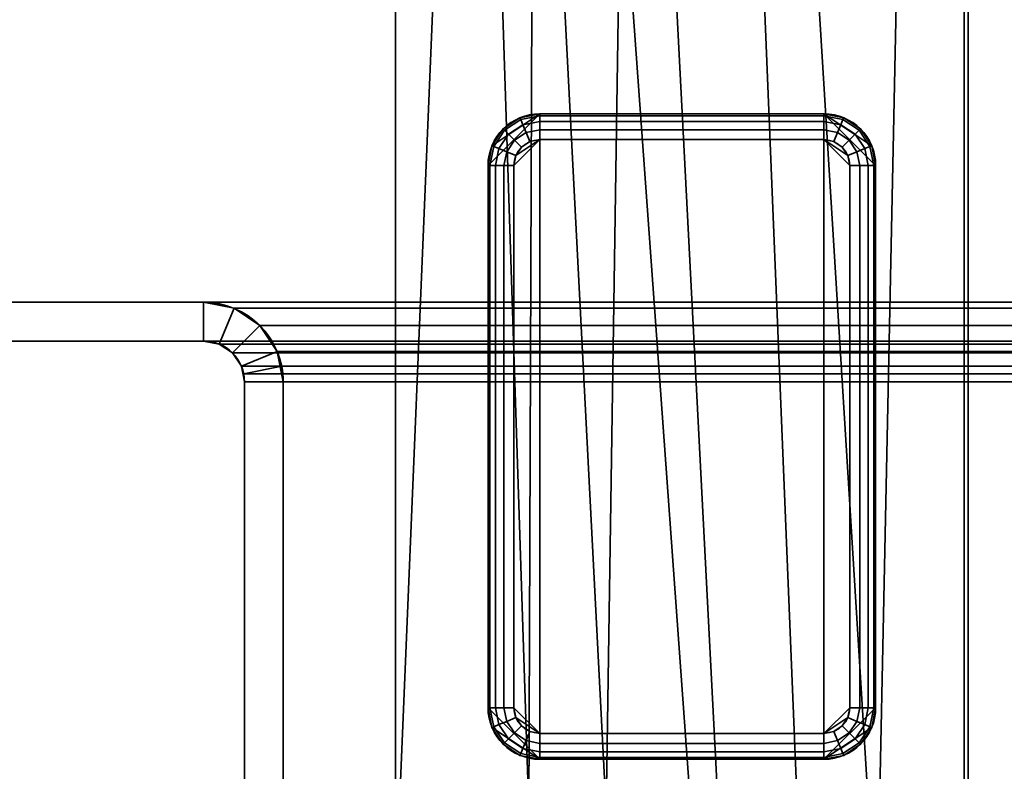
# Model space of a CAD drawing. Header units: millimetres. Extents: x -603 to 3703, y -115 to 249.
# Tile 422 of 656: x 1005 to 1043, y 73 to 102. Entities that reach past the tile are written whole.
import ezdxf

# ---------------------------------------------------------------- set-up
doc = ezdxf.new("R2010")
doc.units = ezdxf.units.MM
doc.layers.add('152', color=7, linetype='Continuous', true_color=0xffffff)

# ---------------------------------------------------------------- blocks, each defined once
blk = doc.blocks.new('UG_SURFACE_002')
at = {"layer": '152', "color": 252, "linetype": 'Continuous', "lineweight": 35}
for points in [[(2165, -13.3, 2212.25), (2165, 230.4, 2212.25), (835, 230.4, 2212.25), (835, -13.3, 2212.25)], [(985, -13.3, 2062.25), (985, 230.4, 2062.25), (2015, 230.4, 2062.25), (2015, -13.3, 2062.25)]]:
    blk.add_3dface(points, dxfattribs=at)
blk = doc.blocks.new('UG_SURFACE_105')
at = {"layer": '152', "color": 41, "linetype": 'Continuous', "lineweight": 35}
for points in [[(1019.35, 67.5, -5.75), (1019.35, 67.5, 2025.9), (1019.35, 229.15, 2025.9), (1019.35, 229.15, -5.75)], [(1019.35, 229.15, -5.75), (1027.5, 71, -5.75), (1024.5, 71, -5.75)], [(1027.5, 71, -5.75), (1019.35, 229.15, -5.75), (1034.5, 19.5, -5.75)], [(1025, 203.3, -5.75), (1034.5, 19.5, -5.75), (1019.35, 229.15, -5.75)], [(1024.5, 71, -5.75), (1024.5, 67.5, -5.75), (1019.35, 67.5, -5.75), (1019.35, 229.15, -5.75)], [(1025, 203.3, 2020.25), (1025, 229.15, 2020.25), (1019.35, 229.15, 2025.9), (1019.35, 67.5, 2025.9)], [(1029.5, 203.3, -5.75), (1029.5, 229.15, -5.75), (1041.35, 229.15, -5.75), (1041.35, 11.15, -5.75)], [(1041.35, 11.15, 2003.9), (1041.35, 229.15, 2003.9), (1029.5, 229.15, 2015.75), (1029.5, 203.3, 2015.75)], [(1041.35, 229.15, 2003.9), (1041.35, 11.15, 2003.9), (1041.35, 11.15, -5.75), (1041.35, 229.15, -5.75)], [(1024.5, 71, 2020.75), (1025, 203.3, 2020.25), (1019.35, 67.5, 2025.9)], [(1029.5, 203.3, 2015.75), (1025, 203.3, 2020.25), (1024.5, 71, 2020.75), (1027.5, 71, 2017.75)], [(1037, 19.5, -5.75), (1034.5, 19.5, -5.75), (1025, 203.3, -5.75), (1029.5, 203.3, -5.75)], [(1034.5, 19.5, 2010.75), (1037, 19.5, 2008.25), (1029.5, 203.3, 2015.75), (1027.5, 71, 2017.75)], [(1037, 19.5, -5.75), (1029.5, 203.3, -5.75), (1041.35, 11.15, -5.75)], [(1041.35, 11.15, 2003.9), (1029.5, 203.3, 2015.75), (1037, 19.5, 2008.25)]]:
    blk.add_3dface(points, dxfattribs=at)
blk = doc.blocks.new('UG_SURFACE_106')
at = {"layer": '152', "color": 253, "linetype": 'Continuous', "lineweight": 35}
for points in [[(1024.925, 73, -5.75), (1024.925, 98, -5.75), (1022.925, 96, -5.75), (1022.925, 75, -5.75)], [(1023.077, 96.765, -5.75), (1022.925, 96, -5.75), (1024.925, 98, -5.75)], [(1024.925, 98, -5.75), (1024.16, 97.848, -5.75), (1023.511, 97.414, -5.75), (1023.077, 96.765, -5.75)], [(1024.925, 98, -5.75), (1024.925, 98, -6.75), (1024.16, 97.848, -6.75), (1024.16, 97.848, -5.75)], [(1024.925, 97.924, -7.133), (1024.189, 97.777, -7.133), (1024.16, 97.848, -6.75), (1024.925, 98, -6.75)], [(1024.925, 97.707, -7.457), (1024.272, 97.577, -7.457), (1024.189, 97.777, -7.133), (1024.925, 97.924, -7.133)], [(1035.925, 98, -6.75), (1024.925, 98, -6.75), (1024.925, 98, -5.75), (1035.925, 98, -5.75)], [(1035.925, 98, -5.75), (1024.925, 98, -5.75), (1024.925, 73, -5.75), (1035.925, 73, -5.75)], [(1024.925, 98, -6.75), (1035.925, 98, -6.75), (1035.925, 97.924, -7.133), (1024.925, 97.924, -7.133)], [(1024.925, 97.924, -7.133), (1035.925, 97.924, -7.133), (1035.925, 97.707, -7.457), (1024.925, 97.707, -7.457)], [(1035.925, 98, -5.75), (1037.925, 96, -5.75), (1037.773, 96.765, -5.75)], [(1035.925, 98, -5.75), (1035.925, 73, -5.75), (1037.925, 75, -5.75), (1037.925, 96, -5.75)], [(1037.773, 96.765, -5.75), (1037.339, 97.414, -5.75), (1036.69, 97.848, -5.75), (1035.925, 98, -5.75)], [(1036.69, 97.848, -5.75), (1036.69, 97.848, -6.75), (1035.925, 98, -6.75), (1035.925, 98, -5.75)], [(1036.661, 97.777, -7.133), (1035.925, 97.924, -7.133), (1035.925, 98, -6.75), (1036.69, 97.848, -6.75)], [(1036.578, 97.577, -7.457), (1035.925, 97.707, -7.457), (1035.925, 97.924, -7.133), (1036.661, 97.777, -7.133)], [(1024.16, 97.848, -5.75), (1024.16, 97.848, -6.75), (1023.511, 97.414, -6.75), (1023.511, 97.414, -5.75)], [(1024.189, 97.777, -7.133), (1023.565, 97.36, -7.133), (1023.511, 97.414, -6.75), (1024.16, 97.848, -6.75)], [(1024.272, 97.577, -7.457), (1023.718, 97.207, -7.457), (1023.565, 97.36, -7.133), (1024.189, 97.777, -7.133)], [(1024.396, 97.277, -7.674), (1023.947, 96.978, -7.674), (1023.718, 97.207, -7.457), (1024.272, 97.577, -7.457)], [(1024.925, 97.383, -7.674), (1024.396, 97.277, -7.674), (1024.272, 97.577, -7.457), (1024.925, 97.707, -7.457)], [(1024.925, 97.707, -7.457), (1035.925, 97.707, -7.457), (1035.925, 97.383, -7.674), (1024.925, 97.383, -7.674)], [(1036.454, 97.277, -7.674), (1035.925, 97.383, -7.674), (1035.925, 97.707, -7.457), (1036.578, 97.577, -7.457)], [(1036.903, 96.978, -7.674), (1036.454, 97.277, -7.674), (1036.578, 97.577, -7.457), (1037.132, 97.207, -7.457)], [(1037.132, 97.207, -7.457), (1036.578, 97.577, -7.457), (1036.661, 97.777, -7.133), (1037.285, 97.36, -7.133)], [(1037.285, 97.36, -7.133), (1036.661, 97.777, -7.133), (1036.69, 97.848, -6.75), (1037.339, 97.414, -6.75)], [(1037.339, 97.414, -5.75), (1037.339, 97.414, -6.75), (1036.69, 97.848, -6.75), (1036.69, 97.848, -5.75)], [(1023.511, 97.414, -5.75), (1023.511, 97.414, -6.75), (1023.077, 96.765, -6.75), (1023.077, 96.765, -5.75)], [(1023.565, 97.36, -7.133), (1023.148, 96.736, -7.133), (1023.077, 96.765, -6.75), (1023.511, 97.414, -6.75)], [(1023.718, 97.207, -7.457), (1023.348, 96.653, -7.457), (1023.148, 96.736, -7.133), (1023.565, 97.36, -7.133)], [(1023.947, 96.978, -7.674), (1023.648, 96.529, -7.674), (1023.348, 96.653, -7.457), (1023.718, 97.207, -7.457)], [(1024.542, 96.924, -7.75), (1024.218, 96.707, -7.75), (1023.947, 96.978, -7.674), (1024.396, 97.277, -7.674)], [(1024.925, 97, -7.75), (1024.542, 96.924, -7.75), (1024.396, 97.277, -7.674), (1024.925, 97.383, -7.674)], [(1024.925, 97.383, -7.674), (1035.925, 97.383, -7.674), (1035.925, 97, -7.75), (1024.925, 97, -7.75)], [(1036.308, 96.924, -7.75), (1035.925, 97, -7.75), (1035.925, 97.383, -7.674), (1036.454, 97.277, -7.674)], [(1036.632, 96.707, -7.75), (1036.308, 96.924, -7.75), (1036.454, 97.277, -7.674), (1036.903, 96.978, -7.674)], [(1037.202, 96.529, -7.674), (1036.903, 96.978, -7.674), (1037.132, 97.207, -7.457), (1037.502, 96.653, -7.457)], [(1037.502, 96.653, -7.457), (1037.132, 97.207, -7.457), (1037.285, 97.36, -7.133), (1037.702, 96.736, -7.133)], [(1037.702, 96.736, -7.133), (1037.285, 97.36, -7.133), (1037.339, 97.414, -6.75), (1037.773, 96.765, -6.75)], [(1037.773, 96.765, -5.75), (1037.773, 96.765, -6.75), (1037.339, 97.414, -6.75), (1037.339, 97.414, -5.75)], [(1024.218, 96.707, -7.75), (1024.001, 96.383, -7.75), (1023.648, 96.529, -7.674), (1023.947, 96.978, -7.674)], [(1024.925, 97, -7.75), (1023.925, 96, -7.75), (1024.001, 96.383, -7.75)], [(1024.925, 97, -7.75), (1024.925, 74, -7.75), (1023.925, 75, -7.75), (1023.925, 96, -7.75)], [(1024.001, 96.383, -7.75), (1024.218, 96.707, -7.75), (1024.542, 96.924, -7.75), (1024.925, 97, -7.75)], [(1024.925, 97, -7.75), (1035.925, 97, -7.75), (1035.925, 74, -7.75), (1024.925, 74, -7.75)], [(1035.925, 74, -7.75), (1035.925, 97, -7.75), (1036.925, 96, -7.75), (1036.925, 75, -7.75)], [(1035.925, 97, -7.75), (1036.308, 96.924, -7.75), (1036.632, 96.707, -7.75), (1036.849, 96.383, -7.75)], [(1036.849, 96.383, -7.75), (1036.925, 96, -7.75), (1035.925, 97, -7.75)], [(1036.849, 96.383, -7.75), (1036.632, 96.707, -7.75), (1036.903, 96.978, -7.674), (1037.202, 96.529, -7.674)], [(1023.077, 96.765, -5.75), (1023.077, 96.765, -6.75), (1022.925, 96, -6.75), (1022.925, 96, -5.75)], [(1023.148, 96.736, -7.133), (1023.001, 96, -7.133), (1022.925, 96, -6.75), (1023.077, 96.765, -6.75)], [(1023.348, 96.653, -7.457), (1023.218, 96, -7.457), (1023.001, 96, -7.133), (1023.148, 96.736, -7.133)], [(1023.648, 96.529, -7.674), (1023.542, 96, -7.674), (1023.218, 96, -7.457), (1023.348, 96.653, -7.457)], [(1024.001, 96.383, -7.75), (1023.925, 96, -7.75), (1023.542, 96, -7.674), (1023.648, 96.529, -7.674)], [(1036.925, 96, -7.75), (1036.849, 96.383, -7.75), (1037.202, 96.529, -7.674), (1037.308, 96, -7.674)], [(1037.308, 96, -7.674), (1037.202, 96.529, -7.674), (1037.502, 96.653, -7.457), (1037.632, 96, -7.457)], [(1037.632, 96, -7.457), (1037.502, 96.653, -7.457), (1037.702, 96.736, -7.133), (1037.849, 96, -7.133)], [(1037.849, 96, -7.133), (1037.702, 96.736, -7.133), (1037.773, 96.765, -6.75), (1037.925, 96, -6.75)], [(1037.925, 96, -5.75), (1037.925, 96, -6.75), (1037.773, 96.765, -6.75), (1037.773, 96.765, -5.75)], [(1022.925, 96, -6.75), (1022.925, 75, -6.75), (1022.925, 75, -5.75), (1022.925, 96, -5.75)], [(1022.925, 75, -6.75), (1022.925, 96, -6.75), (1023.001, 96, -7.133), (1023.001, 75, -7.133)], [(1023.001, 75, -7.133), (1023.001, 96, -7.133), (1023.218, 96, -7.457), (1023.218, 75, -7.457)], [(1023.218, 75, -7.457), (1023.218, 96, -7.457), (1023.542, 96, -7.674), (1023.542, 75, -7.674)], [(1023.542, 75, -7.674), (1023.542, 96, -7.674), (1023.925, 96, -7.75), (1023.925, 75, -7.75)], [(1037.308, 96, -7.674), (1037.308, 75, -7.674), (1036.925, 75, -7.75), (1036.925, 96, -7.75)], [(1037.632, 96, -7.457), (1037.632, 75, -7.457), (1037.308, 75, -7.674), (1037.308, 96, -7.674)], [(1037.849, 96, -7.133), (1037.849, 75, -7.133), (1037.632, 75, -7.457), (1037.632, 96, -7.457)], [(1037.925, 96, -6.75), (1037.925, 75, -6.75), (1037.849, 75, -7.133), (1037.849, 96, -7.133)], [(1037.925, 75, -6.75), (1037.925, 96, -6.75), (1037.925, 96, -5.75), (1037.925, 75, -5.75)], [(1022.925, 75, -5.75), (1022.925, 75, -6.75), (1023.077, 74.235, -6.75), (1023.077, 74.235, -5.75)], [(1023.001, 75, -7.133), (1023.148, 74.264, -7.133), (1023.077, 74.235, -6.75), (1022.925, 75, -6.75)], [(1024.925, 73, -5.75), (1022.925, 75, -5.75), (1023.077, 74.235, -5.75)], [(1023.218, 75, -7.457), (1023.348, 74.347, -7.457), (1023.148, 74.264, -7.133), (1023.001, 75, -7.133)], [(1023.542, 75, -7.674), (1023.648, 74.471, -7.674), (1023.348, 74.347, -7.457), (1023.218, 75, -7.457)], [(1023.925, 75, -7.75), (1024.001, 74.617, -7.75), (1023.648, 74.471, -7.674), (1023.542, 75, -7.674)], [(1024.001, 74.617, -7.75), (1023.925, 75, -7.75), (1024.925, 74, -7.75)], [(1037.773, 74.235, -5.75), (1037.925, 75, -5.75), (1035.925, 73, -5.75)], [(1035.925, 74, -7.75), (1036.925, 75, -7.75), (1036.849, 74.617, -7.75)], [(1036.849, 74.617, -7.75), (1036.925, 75, -7.75), (1037.308, 75, -7.674), (1037.202, 74.471, -7.674)], [(1037.202, 74.471, -7.674), (1037.308, 75, -7.674), (1037.632, 75, -7.457), (1037.502, 74.347, -7.457)], [(1037.502, 74.347, -7.457), (1037.632, 75, -7.457), (1037.849, 75, -7.133), (1037.702, 74.264, -7.133)], [(1037.702, 74.264, -7.133), (1037.849, 75, -7.133), (1037.925, 75, -6.75), (1037.773, 74.235, -6.75)], [(1037.773, 74.235, -5.75), (1037.773, 74.235, -6.75), (1037.925, 75, -6.75), (1037.925, 75, -5.75)], [(1023.348, 74.347, -7.457), (1023.718, 73.793, -7.457), (1023.565, 73.64, -7.133), (1023.148, 74.264, -7.133)], [(1023.648, 74.471, -7.674), (1023.947, 74.022, -7.674), (1023.718, 73.793, -7.457), (1023.348, 74.347, -7.457)], [(1024.001, 74.617, -7.75), (1024.218, 74.293, -7.75), (1023.947, 74.022, -7.674), (1023.648, 74.471, -7.674)], [(1024.925, 74, -7.75), (1024.542, 74.076, -7.75), (1024.218, 74.293, -7.75), (1024.001, 74.617, -7.75)], [(1036.849, 74.617, -7.75), (1036.632, 74.293, -7.75), (1036.308, 74.076, -7.75), (1035.925, 74, -7.75)], [(1036.632, 74.293, -7.75), (1036.849, 74.617, -7.75), (1037.202, 74.471, -7.674), (1036.903, 74.022, -7.674)], [(1036.903, 74.022, -7.674), (1037.202, 74.471, -7.674), (1037.502, 74.347, -7.457), (1037.132, 73.793, -7.457)], [(1037.132, 73.793, -7.457), (1037.502, 74.347, -7.457), (1037.702, 74.264, -7.133), (1037.285, 73.64, -7.133)], [(1023.148, 74.264, -7.133), (1023.565, 73.64, -7.133), (1023.511, 73.586, -6.75), (1023.077, 74.235, -6.75)], [(1023.077, 74.235, -5.75), (1023.077, 74.235, -6.75), (1023.511, 73.586, -6.75), (1023.511, 73.586, -5.75)], [(1023.077, 74.235, -5.75), (1023.511, 73.586, -5.75), (1024.16, 73.152, -5.75), (1024.925, 73, -5.75)], [(1023.947, 74.022, -7.674), (1024.396, 73.723, -7.674), (1024.272, 73.423, -7.457), (1023.718, 73.793, -7.457)], [(1024.218, 74.293, -7.75), (1024.542, 74.076, -7.75), (1024.396, 73.723, -7.674), (1023.947, 74.022, -7.674)], [(1024.542, 74.076, -7.75), (1024.925, 74, -7.75), (1024.925, 73.617, -7.674), (1024.396, 73.723, -7.674)], [(1035.925, 73.617, -7.674), (1024.925, 73.617, -7.674), (1024.925, 74, -7.75), (1035.925, 74, -7.75)], [(1035.925, 73, -5.75), (1036.69, 73.152, -5.75), (1037.339, 73.586, -5.75), (1037.773, 74.235, -5.75)], [(1035.925, 74, -7.75), (1036.308, 74.076, -7.75), (1036.454, 73.723, -7.674), (1035.925, 73.617, -7.674)], [(1036.308, 74.076, -7.75), (1036.632, 74.293, -7.75), (1036.903, 74.022, -7.674), (1036.454, 73.723, -7.674)], [(1036.454, 73.723, -7.674), (1036.903, 74.022, -7.674), (1037.132, 73.793, -7.457), (1036.578, 73.423, -7.457)], [(1037.285, 73.64, -7.133), (1037.702, 74.264, -7.133), (1037.773, 74.235, -6.75), (1037.339, 73.586, -6.75)], [(1037.339, 73.586, -5.75), (1037.339, 73.586, -6.75), (1037.773, 74.235, -6.75), (1037.773, 74.235, -5.75)], [(1023.565, 73.64, -7.133), (1024.189, 73.223, -7.133), (1024.16, 73.152, -6.75), (1023.511, 73.586, -6.75)], [(1023.511, 73.586, -5.75), (1023.511, 73.586, -6.75), (1024.16, 73.152, -6.75), (1024.16, 73.152, -5.75)], [(1023.718, 73.793, -7.457), (1024.272, 73.423, -7.457), (1024.189, 73.223, -7.133), (1023.565, 73.64, -7.133)], [(1024.396, 73.723, -7.674), (1024.925, 73.617, -7.674), (1024.925, 73.293, -7.457), (1024.272, 73.423, -7.457)], [(1035.925, 73.293, -7.457), (1024.925, 73.293, -7.457), (1024.925, 73.617, -7.674), (1035.925, 73.617, -7.674)], [(1035.925, 73.617, -7.674), (1036.454, 73.723, -7.674), (1036.578, 73.423, -7.457), (1035.925, 73.293, -7.457)], [(1036.578, 73.423, -7.457), (1037.132, 73.793, -7.457), (1037.285, 73.64, -7.133), (1036.661, 73.223, -7.133)], [(1036.661, 73.223, -7.133), (1037.285, 73.64, -7.133), (1037.339, 73.586, -6.75), (1036.69, 73.152, -6.75)], [(1036.69, 73.152, -5.75), (1036.69, 73.152, -6.75), (1037.339, 73.586, -6.75), (1037.339, 73.586, -5.75)], [(1024.189, 73.223, -7.133), (1024.925, 73.076, -7.133), (1024.925, 73, -6.75), (1024.16, 73.152, -6.75)], [(1024.272, 73.423, -7.457), (1024.925, 73.293, -7.457), (1024.925, 73.076, -7.133), (1024.189, 73.223, -7.133)], [(1035.925, 73.076, -7.133), (1024.925, 73.076, -7.133), (1024.925, 73.293, -7.457), (1035.925, 73.293, -7.457)], [(1035.925, 73.293, -7.457), (1036.578, 73.423, -7.457), (1036.661, 73.223, -7.133), (1035.925, 73.076, -7.133)], [(1035.925, 73.076, -7.133), (1036.661, 73.223, -7.133), (1036.69, 73.152, -6.75), (1035.925, 73, -6.75)], [(1024.16, 73.152, -5.75), (1024.16, 73.152, -6.75), (1024.925, 73, -6.75), (1024.925, 73, -5.75)], [(1035.925, 73, -6.75), (1024.925, 73, -6.75), (1024.925, 73.076, -7.133), (1035.925, 73.076, -7.133)], [(1024.925, 73, -6.75), (1035.925, 73, -6.75), (1035.925, 73, -5.75), (1024.925, 73, -5.75)], [(1035.925, 73, -5.75), (1035.925, 73, -6.75), (1036.69, 73.152, -6.75), (1036.69, 73.152, -5.75)]]:
    blk.add_3dface(points, dxfattribs=at)
blk = doc.blocks.new('UG_SURFACE_109')
at = {"layer": '152', "color": 7, "linetype": 'Continuous', "lineweight": 35}
for points in [[(1041.35, 11.15, 2003.9), (1041.35, 229.15, 2003.9), (1041.35, 229.15, -5.75), (1041.35, 11.15, -5.75)], [(1041.5, 229.15, -5.75), (1041.5, 11.15, -5.75), (1041.35, 11.15, -5.75), (1041.35, 229.15, -5.75)], [(1041.5, 11.15, 2003.75), (1041.5, 229.15, 2003.75), (1041.35, 229.15, 2003.9), (1041.35, 11.15, 2003.9)], [(1041.5, 11.15, -5.75), (1041.5, 229.15, -5.75), (1041.5, 229.15, 2003.75), (1041.5, 11.15, 2003.75)]]:
    blk.add_3dface(points, dxfattribs=at)
blk = doc.blocks.new('UG_SURFACE_111')
at = {"layer": '152', "color": 7, "linetype": 'Continuous', "lineweight": 35}
for points in [[(1041.5, 229.15, 2003.75), (1041.5, 11.15, 2003.75), (1041.35, 11.15, 2003.9), (1041.35, 229.15, 2003.9)], [(1958.65, 11.15, 2003.9), (1958.65, 229.15, 2003.9), (1041.35, 229.15, 2003.9), (1041.35, 11.15, 2003.9)], [(1041.5, 11.15, 2003.75), (1041.5, 229.15, 2003.75), (1958.5, 229.15, 2003.75), (1958.5, 11.15, 2003.75)]]:
    blk.add_3dface(points, dxfattribs=at)
blk = doc.blocks.new('UG_SURFACE_112')
at = {"layer": '152', "color": 41, "linetype": 'Continuous', "lineweight": 35}
for points in [[(1019.35, 67.5, 2025.9), (1980.65, 67.5, 2025.9), (1980.65, 229.15, 2025.9), (1019.35, 229.15, 2025.9)], [(1024.5, 71, 2020.75), (1019.35, 229.15, 2025.9), (1025, 229.15, 2020.25), (1025, 203.3, 2020.25)], [(1024.5, 71, 2020.75), (1024.5, 67.5, 2020.75), (1019.35, 67.5, 2025.9), (1019.35, 229.15, 2025.9)], [(1029.5, 203.3, 2015.75), (1029.5, 229.15, 2015.75), (1041.35, 229.15, 2003.9), (1037, 19.5, 2008.25)], [(1041.35, 229.15, 2003.9), (1041.35, 11.15, 2003.9), (1037, 11.15, 2008.25), (1037, 19.5, 2008.25)], [(1958.65, 229.15, 2003.9), (1958.65, 11.15, 2003.9), (1041.35, 11.15, 2003.9), (1041.35, 229.15, 2003.9)], [(1027.5, 71, 2017.75), (1024.5, 71, 2020.75), (1025, 203.3, 2020.25), (1029.5, 203.3, 2015.75)], [(1027.5, 71, 2017.75), (1029.5, 203.3, 2015.75), (1037, 19.5, 2008.25), (1034.5, 19.5, 2010.75)]]:
    blk.add_3dface(points, dxfattribs=at)
blk = doc.blocks.new('UG_SURFACE_150')
at = {"layer": '152', "color": 252, "linetype": 'Continuous', "lineweight": 35}
for points in [[(995, 90.7, 2050.25), (1011.92, 90.7, 2033.33), (1011.92, 90.7, -7.75), (995, 90.7, -7.75)], [(1011.92, 90.7, 2033.33), (995, 90.7, 2050.25), (995, 89.2, 2050.25), (1011.92, 89.2, 2033.33)], [(1011.92, 89.2, -7.75), (995, 89.2, -7.75), (995, 90.7, -7.75), (1011.92, 90.7, -7.75)], [(1013.099, 90.466, 2032.151), (1013.099, 90.466, -7.75), (1011.92, 90.7, -7.75), (1011.92, 90.7, 2033.33)], [(1011.92, 89.2, 2033.33), (1012.525, 89.08, 2032.725), (1013.099, 90.466, 2032.151), (1011.92, 90.7, 2033.33)], [(1011.92, 90.7, -7.75), (1013.099, 90.466, -7.75), (1012.525, 89.08, -7.75), (1011.92, 89.2, -7.75)], [(1012.525, 89.08, 2032.725), (1013.037, 88.737, 2032.213), (1014.098, 89.798, 2031.152), (1013.099, 90.466, 2032.151)], [(1013.037, 88.737, -7.75), (1012.525, 89.08, -7.75), (1013.099, 90.466, -7.75), (1014.098, 89.798, -7.75)], [(1014.098, 89.798, 2031.152), (1014.098, 89.798, -7.75), (1013.099, 90.466, -7.75), (1013.099, 90.466, 2032.151)], [(1014.766, 88.799, 2030.484), (1014.098, 89.798, 2031.152), (1013.037, 88.737, 2032.213), (1013.38, 88.225, 2031.87)], [(1014.098, 89.798, -7.75), (1014.766, 88.799, -7.75), (1013.38, 88.225, -7.75), (1013.037, 88.737, -7.75)], [(1014.766, 88.799, 2030.484), (1014.766, 88.799, -7.75), (1014.098, 89.798, -7.75), (1014.098, 89.798, 2031.152)], [(995, 89.2, 2050.25), (995, 89.2, -7.75), (1011.92, 89.2, -7.75), (1011.92, 89.2, 2033.33)], [(1011.92, 89.2, 2033.33), (1011.92, 89.2, -7.75), (1012.525, 89.08, -7.75), (1012.525, 89.08, 2032.725)], [(1012.525, 89.08, 2032.725), (1012.525, 89.08, -7.75), (1013.037, 88.737, -7.75), (1013.037, 88.737, 2032.213)], [(1014.941, 88.221, 2030.309), (1014.766, 88.799, 2030.484), (1013.38, 88.225, 2031.87), (1013.47, 87.928, 2031.78)], [(1013.5, 87.62, -7.75), (1013.38, 88.225, -7.75), (1014.766, 88.799, -7.75), (1015, 87.62, -7.75)], [(1014.766, 88.799, -7.75), (1014.766, 88.799, 2030.484), (1014.941, 88.221, 2030.309)], [(1014.941, 88.221, 2030.309), (1015, 87.62, -7.75), (1014.766, 88.799, -7.75)], [(1013.037, 88.737, 2032.213), (1013.037, 88.737, -7.75), (1013.38, 88.225, -7.75), (1013.38, 88.225, 2031.87)], [(1013.38, 88.225, -7.75), (1013.5, 87.62, -7.75), (1013.5, 87.62, 2031.75)], [(1013.5, 87.62, 2031.75), (1013.47, 87.928, 2031.78), (1013.38, 88.225, -7.75)], [(1013.47, 87.928, 2031.78), (1013.38, 88.225, 2031.87), (1013.38, 88.225, -7.75)], [(1015, 87.62, 2030.25), (1014.941, 88.221, 2030.309), (1013.47, 87.928, 2031.78), (1013.5, 87.62, 2031.75)], [(1014.941, 88.221, 2030.309), (1015, 87.62, 2030.25), (1015, 87.62, -7.75)], [(1013.5, 87.62, 2031.75), (1013.5, 87.62, -7.75), (1013.5, 67.28, -7.75), (1013.5, 67.28, 2031.75)], [(1015, 67.28, 2030.25), (1015, 87.62, 2030.25), (1013.5, 87.62, 2031.75), (1013.5, 67.28, 2031.75)], [(1013.5, 67.28, -7.75), (1013.5, 87.62, -7.75), (1015, 87.62, -7.75), (1015, 67.28, -7.75)], [(1015, 87.62, 2030.25), (1015, 67.28, 2030.25), (1015, 67.28, -7.75), (1015, 87.62, -7.75)]]:
    blk.add_3dface(points, dxfattribs=at)
blk = doc.blocks.new('UG_SURFACE_151')
at = {"layer": '152', "color": 252, "linetype": 'Continuous', "lineweight": 35}
for points in [[(995, 90.7, 2050.25), (1011.92, 90.7, 2033.33), (1011.92, 90.7, -7.75), (995, 90.7, -7.75)], [(1011.92, 90.7, 2033.33), (995, 90.7, 2050.25), (995, 89.2, 2050.25), (1011.92, 89.2, 2033.33)], [(1011.92, 89.2, -7.75), (995, 89.2, -7.75), (995, 90.7, -7.75), (1011.92, 90.7, -7.75)], [(1013.099, 90.466, 2032.151), (1013.099, 90.466, -7.75), (1011.92, 90.7, -7.75), (1011.92, 90.7, 2033.33)], [(1011.92, 89.2, 2033.33), (1012.525, 89.08, 2032.725), (1013.099, 90.466, 2032.151), (1011.92, 90.7, 2033.33)], [(1011.92, 90.7, -7.75), (1013.099, 90.466, -7.75), (1012.525, 89.08, -7.75), (1011.92, 89.2, -7.75)], [(1012.525, 89.08, 2032.725), (1013.037, 88.737, 2032.213), (1014.098, 89.798, 2031.152), (1013.099, 90.466, 2032.151)], [(1013.037, 88.737, -7.75), (1012.525, 89.08, -7.75), (1013.099, 90.466, -7.75), (1014.098, 89.798, -7.75)], [(1014.098, 89.798, 2031.152), (1014.098, 89.798, -7.75), (1013.099, 90.466, -7.75), (1013.099, 90.466, 2032.151)], [(1014.766, 88.799, 2030.484), (1014.098, 89.798, 2031.152), (1013.037, 88.737, 2032.213), (1013.38, 88.225, 2031.87)], [(1014.098, 89.798, -7.75), (1014.766, 88.799, -7.75), (1013.38, 88.225, -7.75), (1013.037, 88.737, -7.75)], [(1014.766, 88.799, 2030.484), (1014.766, 88.799, -7.75), (1014.098, 89.798, -7.75), (1014.098, 89.798, 2031.152)], [(995, 89.2, 2050.25), (995, 89.2, -7.75), (1011.92, 89.2, -7.75), (1011.92, 89.2, 2033.33)], [(1011.92, 89.2, 2033.33), (1011.92, 89.2, -7.75), (1012.525, 89.08, -7.75), (1012.525, 89.08, 2032.725)], [(1012.525, 89.08, 2032.725), (1012.525, 89.08, -7.75), (1013.037, 88.737, -7.75), (1013.037, 88.737, 2032.213)], [(1014.941, 88.221, 2030.309), (1014.766, 88.799, 2030.484), (1013.38, 88.225, 2031.87), (1013.47, 87.928, 2031.78)], [(1013.5, 87.62, -7.75), (1013.38, 88.225, -7.75), (1014.766, 88.799, -7.75), (1015, 87.62, -7.75)], [(1014.766, 88.799, -7.75), (1014.766, 88.799, 2030.484), (1014.941, 88.221, 2030.309)], [(1014.941, 88.221, 2030.309), (1015, 87.62, -7.75), (1014.766, 88.799, -7.75)], [(1013.037, 88.737, 2032.213), (1013.037, 88.737, -7.75), (1013.38, 88.225, -7.75), (1013.38, 88.225, 2031.87)], [(1013.38, 88.225, -7.75), (1013.5, 87.62, -7.75), (1013.5, 87.62, 2031.75)], [(1013.5, 87.62, 2031.75), (1013.47, 87.928, 2031.78), (1013.38, 88.225, -7.75)], [(1013.47, 87.928, 2031.78), (1013.38, 88.225, 2031.87), (1013.38, 88.225, -7.75)], [(1015, 87.62, 2030.25), (1014.941, 88.221, 2030.309), (1013.47, 87.928, 2031.78), (1013.5, 87.62, 2031.75)], [(1014.941, 88.221, 2030.309), (1015, 87.62, 2030.25), (1015, 87.62, -7.75)], [(1013.5, 87.62, 2031.75), (1013.5, 87.62, -7.75), (1013.5, 67.28, -7.75), (1013.5, 67.28, 2031.75)], [(1015, 67.28, 2030.25), (1015, 87.62, 2030.25), (1013.5, 87.62, 2031.75), (1013.5, 67.28, 2031.75)], [(1013.5, 67.28, -7.75), (1013.5, 87.62, -7.75), (1015, 87.62, -7.75), (1015, 67.28, -7.75)], [(1015, 87.62, 2030.25), (1015, 67.28, 2030.25), (1015, 67.28, -7.75), (1015, 87.62, -7.75)]]:
    blk.add_3dface(points, dxfattribs=at)
blk = doc.blocks.new('UG_SURFACE_152')
at = {"layer": '152', "color": 252, "linetype": 'Continuous', "lineweight": 35}
for points in [[(995, 89.2, 2050.25), (2005, 89.2, 2050.25), (2005, 90.7, 2050.25), (995, 90.7, 2050.25)], [(1011.92, 89.2, 2033.33), (995, 89.2, 2050.25), (995, 90.7, 2050.25), (1011.92, 90.7, 2033.33)], [(1011.92, 90.7, 2033.33), (995, 90.7, 2050.25), (2005, 90.7, 2050.25), (1988.08, 90.7, 2033.33)], [(1011.92, 90.7, 2033.33), (1013.099, 90.466, 2032.151), (1012.525, 89.08, 2032.725), (1011.92, 89.2, 2033.33)], [(1986.901, 90.466, 2032.151), (1013.099, 90.466, 2032.151), (1011.92, 90.7, 2033.33), (1988.08, 90.7, 2033.33)], [(1013.099, 90.466, 2032.151), (1014.098, 89.798, 2031.152), (1013.037, 88.737, 2032.213), (1012.525, 89.08, 2032.725)], [(1985.902, 89.798, 2031.152), (1014.098, 89.798, 2031.152), (1013.099, 90.466, 2032.151), (1986.901, 90.466, 2032.151)], [(1013.38, 88.225, 2031.87), (1013.037, 88.737, 2032.213), (1014.098, 89.798, 2031.152), (1014.766, 88.799, 2030.484)], [(1985.234, 88.799, 2030.484), (1014.766, 88.799, 2030.484), (1014.098, 89.798, 2031.152), (1985.902, 89.798, 2031.152)], [(1011.92, 89.2, 2033.33), (1988.08, 89.2, 2033.33), (2005, 89.2, 2050.25), (995, 89.2, 2050.25)], [(1988.08, 89.2, 2033.33), (1011.92, 89.2, 2033.33), (1012.525, 89.08, 2032.725), (1987.475, 89.08, 2032.725)], [(1987.475, 89.08, 2032.725), (1012.525, 89.08, 2032.725), (1013.037, 88.737, 2032.213), (1986.963, 88.737, 2032.213)], [(1013.47, 87.928, 2031.78), (1013.38, 88.225, 2031.87), (1014.766, 88.799, 2030.484), (1014.941, 88.221, 2030.309)], [(1014.941, 88.221, 2030.309), (1014.766, 88.799, 2030.484), (1985.234, 88.799, 2030.484)], [(1014.941, 88.221, 2030.309), (1985.234, 88.799, 2030.484), (1985.059, 88.221, 2030.309)], [(1986.963, 88.737, 2032.213), (1013.037, 88.737, 2032.213), (1013.38, 88.225, 2031.87), (1986.62, 88.225, 2031.87)], [(1986.53, 87.928, 2031.78), (1013.38, 88.225, 2031.87), (1013.47, 87.928, 2031.78)], [(1986.53, 87.928, 2031.78), (1986.62, 88.225, 2031.87), (1013.38, 88.225, 2031.87)], [(1013.5, 87.62, 2031.75), (1013.47, 87.928, 2031.78), (1014.941, 88.221, 2030.309), (1015, 87.62, 2030.25)], [(1985.059, 88.221, 2030.309), (1015, 87.62, 2030.25), (1014.941, 88.221, 2030.309)], [(1985.059, 88.221, 2030.309), (1985, 87.62, 2030.25), (1015, 87.62, 2030.25)], [(1013.47, 87.928, 2031.78), (1986.5, 87.62, 2031.75), (1986.53, 87.928, 2031.78)], [(1013.47, 87.928, 2031.78), (1013.5, 87.62, 2031.75), (1986.5, 87.62, 2031.75)], [(1013.5, 67.28, 2031.75), (1986.5, 67.28, 2031.75), (1986.5, 87.62, 2031.75), (1013.5, 87.62, 2031.75)], [(1015, 87.62, 2030.25), (1015, 67.28, 2030.25), (1013.5, 67.28, 2031.75), (1013.5, 87.62, 2031.75)], [(1015, 67.28, 2030.25), (1015, 87.62, 2030.25), (1985, 87.62, 2030.25), (1985, 67.28, 2030.25)]]:
    blk.add_3dface(points, dxfattribs=at)

msp = doc.modelspace()

# ---------------------------------------------------------------- linework, layer by layer
at = {"layer": '152', "color": 252, "linetype": 'Continuous', "lineweight": -3, "true_color": 0x939598}
for p, q in [((1019.35, 67.5, 2025.9), (1019.35, 229.15, 2025.9)), ((1019.35, 67.5, 2025.9), (1019.35, 229.15, 2025.9)), ((1019.35, 67.5, -5.75), (1019.35, 229.15, -5.75)), ((1041.35, 229.15, -5.75), (1041.35, 11.15, -5.75)), ((1041.35, 229.15, 2003.9), (1041.35, 11.15, 2003.9)), ((1041.35, 11.15, 2003.9), (1041.35, 229.15, 2003.9)), ((1041.35, 11.15, 2003.9), (1041.35, 229.15, 2003.9)), ((1041.35, 11.15, -5.75), (1041.35, 229.15, -5.75)), ((1041.35, 229.15, 2003.9), (1041.35, 11.15, 2003.9)), ((1041.5, 11.15, -5.75), (1041.5, 229.15, -5.75)), ((1041.5, 11.15, 2003.75), (1041.5, 229.15, 2003.75)), ((1041.5, 11.15, 2003.75), (1041.5, 229.15, 2003.75)), ((1024.925, 98, -6.75), (1024.925, 98, -5.75)), ((1024.925, 98, -5.75), (1035.925, 98, -5.75)), ((1035.925, 98, -6.75), (1024.925, 98, -6.75)), ((1035.925, 98, -6.75), (1035.925, 98, -5.75)), ((1024.925, 97, -7.75), (1035.925, 97, -7.75)), ((1022.925, 75, -5.75), (1022.925, 96, -5.75)), ((1022.925, 96, -6.75), (1022.925, 96, -5.75)), ((1022.925, 96, -6.75), (1022.925, 75, -6.75)), ((1023.925, 75, -7.75), (1023.925, 96, -7.75)), ((1036.925, 96, -7.75), (1036.925, 75, -7.75)), ((1037.925, 75, -6.75), (1037.925, 96, -6.75)), ((1037.925, 96, -5.75), (1037.925, 75, -5.75)), ((1037.925, 96, -6.75), (1037.925, 96, -5.75)), ((995, 90.7, -7.75), (1011.92, 90.7, -7.75)), ((1011.92, 90.7, 2033.33), (995, 90.7, 2050.25)), ((995, 90.7, -7.75), (1011.92, 90.7, -7.75)), ((1011.92, 90.7, 2033.33), (995, 90.7, 2050.25)), ((1011.92, 90.7, 2033.33), (995, 90.7, 2050.25)), ((2005, 90.7, 2050.25), (995, 90.7, 2050.25)), ((1011.92, 90.7, 2033.33), (1011.92, 90.7, -7.75)), ((1988.08, 90.7, 2033.33), (1011.92, 90.7, 2033.33)), ((1011.92, 90.7, 2033.33), (1011.92, 90.7, -7.75)), ((995, 89.2, -7.75), (1011.92, 89.2, -7.75)), ((1011.92, 89.2, 2033.33), (995, 89.2, 2050.25)), ((2005, 89.2, 2050.25), (995, 89.2, 2050.25)), ((1011.92, 89.2, 2033.33), (995, 89.2, 2050.25)), ((1011.92, 89.2, 2033.33), (995, 89.2, 2050.25)), ((995, 89.2, -7.75), (1011.92, 89.2, -7.75)), ((1011.92, 89.2, 2033.33), (1011.92, 89.2, -7.75)), ((1011.92, 89.2, 2033.33), (1011.92, 89.2, -7.75)), ((1988.08, 89.2, 2033.33), (1011.92, 89.2, 2033.33)), ((1013.5, 87.62, 2031.75), (1013.5, 87.62, -7.75)), ((1013.5, 67.28, 2031.75), (1013.5, 87.62, 2031.75)), ((1013.5, 87.62, 2031.75), (1013.5, 87.62, -7.75)), ((1013.5, 67.28, 2031.75), (1013.5, 87.62, 2031.75)), ((1986.5, 87.62, 2031.75), (1013.5, 87.62, 2031.75)), ((1013.5, 67.28, 2031.75), (1013.5, 87.62, 2031.75)), ((1013.5, 87.62, -7.75), (1013.5, 67.28, -7.75)), ((1013.5, 87.62, -7.75), (1013.5, 67.28, -7.75)), ((1015, 67.28, 2030.25), (1015, 87.62, 2030.25)), ((1015, 67.28, 2030.25), (1015, 87.62, 2030.25)), ((1015, 87.62, 2030.25), (1015, 87.62, -7.75)), ((1015, 87.62, -7.75), (1015, 67.28, -7.75)), ((1015, 87.62, 2030.25), (1015, 87.62, -7.75)), ((1015, 87.62, -7.75), (1015, 67.28, -7.75)), ((1015, 67.28, 2030.25), (1015, 87.62, 2030.25)), ((1985, 87.62, 2030.25), (1015, 87.62, 2030.25)), ((1022.925, 75, -6.75), (1022.925, 75, -5.75)), ((1037.925, 75, -6.75), (1037.925, 75, -5.75)), ((1035.925, 74, -7.75), (1024.925, 74, -7.75)), ((1035.925, 73, -5.75), (1024.925, 73, -5.75)), ((1024.925, 73, -6.75), (1035.925, 73, -6.75)), ((1024.925, 73, -6.75), (1024.925, 73, -5.75)), ((1035.925, 73, -6.75), (1035.925, 73, -5.75))]:
    msp.add_line(p, q, dxfattribs=at)
at = {"layer": '152', "color": 252, "linetype": 'Continuous', "lineweight": -3, "true_color": 0x939598, "extrusion": (0, 0, -1)}
for centre, radius, start, end in [((-1024.925, 96, 5.75), 2, 360, 90), ((-1035.925, 96, 5.75), 2, 90, 180), ((-1024.925, 96, 7.75), 1, 360, 90), ((-1035.925, 96, 7.75), 1, 90, 180), ((-1024.925, 75, 5.75), 2, 270, 0), ((-1024.925, 75, 7.75), 1, 270, 0), ((-1035.925, 75, 7.75), 1, 180, 270), ((-1035.925, 75, 5.75), 2, 180, 270)]:
    msp.add_arc(centre, radius, start, end, dxfattribs=at)
at = {"layer": '152', "color": 252, "linetype": 'Continuous', "lineweight": -3, "true_color": 0x939598}
for centre, radius, start, end in [((1024.925, 96, -6.75), 2, 90, 180), ((1035.925, 96, -6.75), 2, 0, 90), ((1011.92, 87.62, -7.75), 3.08, 0, 90), ((1011.92, 87.62, -7.75), 3.08, 0, 90), ((1011.92, 87.62, -7.75), 1.58, 0, 90), ((1011.92, 87.62, -7.75), 1.58, 0, 90), ((1024.925, 75, -6.75), 2, 180, 270), ((1035.925, 75, -6.75), 2, 270, 0)]:
    msp.add_arc(centre, radius, start, end, dxfattribs=at)
at = {"layer": '152', "color": 252, "linetype": 'Continuous', "lineweight": -3, "true_color": 0x939598, "extrusion": (1, 0, 0)}
for centre, start, end in [((97, -6.75, 1024.925), 270, 0), ((97, -6.75, 1035.925), 270, 0), ((74, -6.75, 1024.925), 180, 270), ((74, -6.75, 1035.925), 180, 270)]:
    msp.add_arc(centre, 1, start, end, dxfattribs=at)
at = {"layer": '152', "color": 252, "linetype": 'Continuous', "lineweight": -3, "true_color": 0x939598, "extrusion": (0, -1, 0)}
for centre, start, end in [((1023.925, -6.75, -96), 180, 270), ((1036.925, -6.75, -96), 270, 0), ((1023.925, -6.75, -75), 180, 270), ((1036.925, -6.75, -75), 270, 0)]:
    msp.add_arc(centre, 1, start, end, dxfattribs=at)
at = {"layer": '152', "color": 252, "linetype": 'Continuous', "lineweight": -3, "true_color": 0x939598, "extrusion": (-0.707107, -6.12323e-17, -0.707107)}
for major_axis in [(-3.08, 0, 3.08), (-3.08, 0, 3.08), (-1.58, 0, 1.58), (-1.58, 0, 1.58)]:
    msp.add_ellipse((1011.92, 87.62, 2033.33), major_axis=major_axis, ratio=0.707107, start_param=1.570796, end_param=3.141593, dxfattribs=at)
at = {"layer": '152', "color": 252, "linetype": 'Continuous', "lineweight": -3, "true_color": 0x939598, "extrusion": (0.707107, 6.12323e-17, 0.707107)}
for major_axis in [(-3.08, 0, 3.08), (-1.58, 0, 1.58)]:
    msp.add_ellipse((1011.92, 87.62, 2033.33), major_axis=major_axis, ratio=0.707107, start_param=3.141593, end_param=4.712389, dxfattribs=at)

# ---------------------------------------------------------------- block references
at = {"layer": '152', "color": 252, "linetype": 'Continuous', "lineweight": -3, "true_color": 0x939598}
for name in ['UG_SURFACE_109', 'UG_SURFACE_111', 'UG_SURFACE_002', 'UG_SURFACE_105', 'UG_SURFACE_112', 'UG_SURFACE_106', 'UG_SURFACE_150', 'UG_SURFACE_151', 'UG_SURFACE_152']:
    msp.add_blockref(name, (0, 0), dxfattribs=at)

doc.saveas('drawing.dxf')
